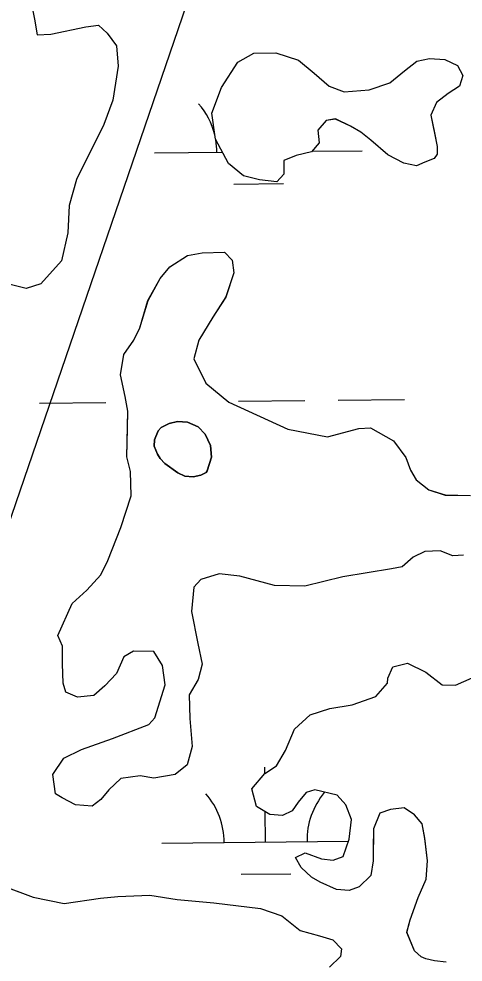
# Model space of a CAD drawing. Extents: x 3734862 to 3772949, y 391520 to 417239.
# Drawn here: x 3746865.2 to 3747079.4, y 412018.8 to 412473.5 of the extents above; entities that cross this region are included whole.
import ezdxf

# ---------------------------------------------------------------- set-up
doc = ezdxf.new("R2010")
doc.units = 0
for name, color, linetype in [('V-GRID-MAJR', 7, 'Continuous'), ('V-TOPO-SHOR', 7, 'Continuous'), ('V-WETL-SWMP', 7, 'Continuous')]:
    doc.layers.add(name, color=color, linetype=linetype)

msp = doc.modelspace()

# ---------------------------------------------------------------- linework, layer by layer
at = {"layer": 'V-GRID-MAJR'}
msp.add_spline([(3747006.75, 396956.28), (3746929.21, 403013.98), (3746851.64, 409074.29), (3746774.06, 415134.6), (3746774.03, 415137.2)], degree=3, dxfattribs=at)
at = {"layer": 'V-TOPO-SHOR'}
for points in [[(3746831.55, 412146.55), (3746978.1, 412574), (3747063.59, 412830.48)], [(3746870.99, 412482.2), (3746872.72, 412473.27), (3746874, 412465.75), (3746880.57, 412466.11), (3746897.5, 412469.59), (3746903.6, 412470.42), (3746907.76, 412466.61), (3746912.34, 412460.44), (3746913.12, 412450.59), (3746910.51, 412434.23), (3746906.1, 412422.59), (3746893.02, 412396.09), (3746889.53, 412383.49), (3746888.85, 412370.39), (3746885.82, 412356.84), (3746875.79, 412345.76), (3746868.73, 412343.53), (3746860.33, 412345.55)], [(3747060.99, 412404.39), (3747056.94, 412402.62), (3747050.75, 412403.82), (3747043.14, 412407.97), (3747034.85, 412415.05), (3747030.16, 412418.78), (3747025.1, 412421.78), (3747017.84, 412425.19), (3747013.45, 412424.53), (3747009.35, 412419.85), (3747009.98, 412413.62), (3747006.26, 412409.3), (3746998.92, 412407.59), (3746993.03, 412405.13), (3746992.92, 412398.55), (3746989.58, 412394.96), (3746981.19, 412395.82), (3746973.54, 412397.78), (3746966.33, 412403.74), (3746959.95, 412415.54), (3746958.32, 412427.99), (3746962.91, 412440.34), (3746970.79, 412452.64), (3746978.53, 412456.89), (3746989.13, 412457.09), (3747000.04, 412453.62), (3747007.61, 412447.28), (3747014.81, 412440.95), (3747022.08, 412438.28), (3747034.15, 412439.18), (3747044.08, 412442.67), (3747051.11, 412448.4), (3747057.03, 412453.05), (3747063.27, 412454.41), (3747070.57, 412453.93), (3747076.73, 412450.91), (3747079.21, 412446.11), (3747077.67, 412441.02), (3747072.13, 412437.46), (3747066.57, 412433.17), (3747063.92, 412427), (3747065.61, 412418.57), (3747066.96, 412411.96), (3747066.9, 412408.31), (3747065.41, 412406.14), (3747060.99, 412404.39)], [(3747044.85, 412208.3), (3747021.35, 412204.46), (3747003.01, 412200.07), (3746988.48, 412200.31), (3746971.69, 412204.8), (3746961.86, 412205.9), (3746952.92, 412203.23), (3746949.58, 412199.54), (3746948.45, 412187.85), (3746951.48, 412172.33), (3746953.66, 412162.45), (3746951.66, 412154.99), (3746947.32, 412147.56), (3746947.61, 412136.31), (3746948.79, 412122.71), (3746946.31, 412113.84), (3746940.61, 412109.25), (3746930.27, 412107.54), (3746923.73, 412108.59), (3746914.33, 412107.34), (3746908.62, 412101.8), (3746904.8, 412097.18), (3746900.53, 412093.97), (3746892.57, 412094.57), (3746886.07, 412097.96), (3746882.82, 412099.88), (3746881.56, 412109.27), (3746886.85, 412117.16), (3746895.35, 412121.23), (3746910.43, 412126.61), (3746927.88, 412133.35), (3746930.75, 412136.59), (3746935.69, 412152.44), (3746934.44, 412161.83), (3746930.33, 412168.46), (3746920.49, 412168.62), (3746915.76, 412165.89), (3746912.35, 412157.98), (3746906.63, 412151.98), (3746901.4, 412147.38), (3746893.42, 412146.57), (3746887.83, 412149), (3746886.5, 412153.24), (3746886.18, 412162.62), (3746886.32, 412171.05), (3746884.06, 412176.24), (3746890.87, 412191.6), (3746898.01, 412198.04), (3746904.69, 412205.43), (3746908.08, 412212.4), (3746914.43, 412228.23), (3746919.37, 412243.61), (3746919.09, 412255.33), (3746917.33, 412262.39), (3746917.56, 412275.98), (3746917.69, 412284.41), (3746916.4, 412291.46), (3746914.23, 412301.8), (3746915.79, 412311.62), (3746920.59, 412318.57), (3746923.5, 412324.61), (3746927.47, 412337.67), (3746933.26, 412348.35), (3746938.04, 412353.9), (3746946.56, 412359.38), (3746953.61, 412360.67), (3746964.4, 412360.97), (3746968.08, 412357.16), (3746968.92, 412351.05), (3746964.98, 412339.4), (3746958.73, 412329.66), (3746951.99, 412318.52), (3746949.5, 412309.66), (3746955.4, 412297.85), (3746966.5, 412288.77), (3746994.87, 412275.65), (3747014.02, 412272.06), (3747029.08, 412276.03), (3747034.71, 412276.41), (3747045.85, 412270.13), (3747051.81, 412262.07), (3747054.06, 412255.94), (3747056.79, 412251.21), (3747062.81, 412246.43), (3747070.73, 412243.96), (3747082.91, 412243.76)], [(3746935.64, 412259.09), (3746941.9, 412254.7), (3746945.19, 412252.98), (3746949.18, 412252.72), (3746952.99, 412253.44), (3746955.45, 412254.86), (3746956.05, 412255.54), (3746958.11, 412262.23), (3746957.62, 412267.89), (3746954.97, 412273.2), (3746951.62, 412276.86), (3746946.59, 412278.99), (3746941.62, 412279.36), (3746937.61, 412278.46), (3746933.77, 412276.47), (3746932.38, 412274.93), (3746930.56, 412270.48), (3746930.51, 412267.46), (3746932, 412263.63), (3746933.33, 412261.47), (3746935.64, 412259.09)], [(3747079.63, 412215), (3747074.47, 412214.62), (3747068.42, 412217.06), (3747060.92, 412216.71), (3747055.25, 412213.99), (3747050.02, 412209.39), (3747044.85, 412208.3)], [(3746997.02, 412091.7), (3746992.3, 412089.43), (3746986.22, 412090), (3746979.72, 412093.86), (3746977.52, 412102.33), (3746983.73, 412109.73), (3746989.41, 412113.38), (3746993.75, 412120.81), (3746998.13, 412131.04), (3747005.74, 412137.95), (3747015.17, 412141.08), (3747025.97, 412142.77), (3747037.28, 412146.81), (3747043.01, 412153.27), (3747043.05, 412155.62), (3747045.48, 412161.2), (3747052.54, 412162.96), (3747061.37, 412158.6), (3747069.24, 412152.38), (3747075.8, 412152.27), (3747083.82, 412155.89)], [(3747071.28, 412018.79), (3747065.66, 412019.35), (3747061.46, 412020.36), (3747059.13, 412021.34), (3747055.9, 412024.2), (3747052.3, 412033.16), (3747053.8, 412039.23), (3747057.73, 412049.94), (3747061.62, 412058.78), (3747062.23, 412067.67), (3747061, 412078.47), (3747059.71, 412085.52), (3747056.03, 412089.8), (3747050.93, 412093.16), (3747044.36, 412092.34), (3747039.18, 412090.54), (3747036.24, 412083.09), (3747036.09, 412073.73), (3747035.99, 412067.63), (3747034.94, 412060.62), (3747029.23, 412055.09), (3747024.51, 412053.3), (3747018.43, 412053.86), (3747010.52, 412057.27), (3747006.34, 412059.68), (3747001.26, 412064.45), (3746998.53, 412069.18), (3747003.25, 412071.45), (3747011.17, 412068.51), (3747016.78, 412067.95), (3747021.5, 412069.75), (3747024.45, 412078.13), (3747025.54, 412087.49), (3747022.84, 412094.56), (3747018.7, 412099.31), (3747007.96, 412101.83), (3747003.73, 412100.49), (3746999.9, 412095.87), (3746997.02, 412091.7)], [(3746860.05, 412054.58), (3746872.16, 412050.16), (3746887.11, 412047.1), (3746904.49, 412049.63), (3746912.94, 412050.43), (3746928.41, 412051.12), (3746941.5, 412049.03), (3746959.28, 412047.33), (3746981.73, 412044.62), (3746991.98, 412041.18), (3747000.77, 412034), (3747010.1, 412031.51), (3747016.63, 412029.53), (3747020.77, 412025.24), (3747020.24, 412021.5), (3747015.01, 412016.43)]]:
    msp.add_lwpolyline(points, dxfattribs=at)
at = {"layer": 'V-WETL-SWMP'}
for p, q in [((3746870.99, 412482.19), (3746872.72, 412473.26)), ((3746872.72, 412473.26), (3746874, 412465.74)), ((3746874, 412465.74), (3746880.57, 412466.11)), ((3746880.57, 412466.11), (3746897.49, 412469.58)), ((3746897.49, 412469.58), (3746903.6, 412470.42)), ((3746903.6, 412470.42), (3746907.75, 412466.6)), ((3746907.75, 412466.6), (3746912.34, 412460.43)), ((3746912.34, 412460.43), (3746913.12, 412450.58)), ((3746978.53, 412456.88), (3746989.13, 412457.08)), ((3746989.13, 412457.08), (3747000.03, 412453.61)), ((3746962.91, 412440.33), (3746970.78, 412452.63)), ((3746970.78, 412452.63), (3746978.53, 412456.88)), ((3747000.03, 412453.61), (3747007.6, 412447.27)), ((3747051.11, 412448.39), (3747057.03, 412453.04)), ((3747057.03, 412453.04), (3747063.27, 412454.4)), ((3747063.27, 412454.4), (3747070.57, 412453.92)), ((3747070.57, 412453.92), (3747076.73, 412450.9)), ((3746913.12, 412450.58), (3746910.51, 412434.22)), ((3747044.07, 412442.66), (3747051.11, 412448.39)), ((3747076.73, 412450.9), (3747079.21, 412446.1)), ((3747007.6, 412447.27), (3747014.81, 412440.94)), ((3747079.21, 412446.1), (3747077.66, 412441.01)), ((3746958.32, 412427.98), (3746962.91, 412440.33)), ((3747014.81, 412440.94), (3747022.07, 412438.27)), ((3747022.07, 412438.27), (3747034.15, 412439.17)), ((3747034.15, 412439.17), (3747044.07, 412442.66)), ((3747077.66, 412441.01), (3747072.12, 412437.45)), ((3747072.12, 412437.45), (3747066.57, 412433.16)), ((3746910.51, 412434.22), (3746906.1, 412422.58)), ((3747066.57, 412433.16), (3747063.91, 412426.99)), ((3746959.95, 412415.53), (3746958.32, 412427.98)), ((3747017.84, 412425.18), (3747013.44, 412424.52)), ((3747025.09, 412421.77), (3747017.84, 412425.18)), ((3747063.91, 412426.99), (3747066.96, 412411.95)), ((3746906.1, 412422.58), (3746893.01, 412396.08)), ((3747013.44, 412424.52), (3747009.35, 412419.84)), ((3747030.16, 412418.77), (3747025.09, 412421.77)), ((3747009.35, 412419.84), (3747009.98, 412413.62)), ((3747034.85, 412415.04), (3747030.16, 412418.77)), ((3746966.33, 412403.73), (3746959.95, 412415.53)), ((3747009.98, 412413.62), (3747006.25, 412409.29)), ((3747043.14, 412407.96), (3747034.85, 412415.04)), ((3747066.96, 412411.95), (3747066.9, 412408.3)), ((3746930.67, 412408.84), (3746963.38, 412409.18)), ((3746998.92, 412407.58), (3746993.03, 412405.12)), ((3747006.25, 412409.29), (3746998.92, 412407.58)), ((3747006.55, 412409.64), (3747030.67, 412409.89)), ((3747050.75, 412403.82), (3747043.14, 412407.96)), ((3747066.9, 412408.3), (3747065.4, 412406.13)), ((3746973.54, 412397.77), (3746966.33, 412403.73)), ((3746993.03, 412405.12), (3746992.92, 412398.55)), ((3747056.94, 412402.62), (3747050.75, 412403.82)), ((3747060.99, 412404.38), (3747056.94, 412402.62)), ((3747065.4, 412406.13), (3747060.99, 412404.38)), ((3746992.92, 412398.55), (3746989.58, 412394.95)), ((3746893.01, 412396.08), (3746889.53, 412383.49)), ((3746968.84, 412393.81), (3746992.83, 412394.06)), ((3746981.18, 412395.82), (3746973.54, 412397.77)), ((3746989.58, 412394.95), (3746981.18, 412395.82)), ((3746889.53, 412383.49), (3746888.85, 412370.38)), ((3746888.85, 412370.38), (3746885.81, 412356.84)), ((3746938.04, 412353.89), (3746946.56, 412359.37)), ((3746946.56, 412359.37), (3746953.61, 412360.67)), ((3746953.61, 412360.67), (3746964.39, 412360.96)), ((3746964.39, 412360.96), (3746968.08, 412357.15)), ((3746968.08, 412357.15), (3746968.92, 412351.04)), ((3746885.81, 412356.84), (3746875.79, 412345.76)), ((3746933.26, 412348.35), (3746938.04, 412353.89)), ((3746927.46, 412337.66), (3746933.26, 412348.35)), ((3746968.92, 412351.04), (3746964.98, 412339.39)), ((3746868.73, 412343.53), (3746860.32, 412345.54)), ((3746875.79, 412345.76), (3746868.73, 412343.53)), ((3746964.98, 412339.39), (3746958.73, 412329.66)), ((3746923.5, 412324.61), (3746927.46, 412337.66)), ((3746958.73, 412329.66), (3746951.99, 412318.52)), ((3746920.59, 412318.56), (3746923.5, 412324.61)), ((3746915.79, 412311.61), (3746920.59, 412318.56)), ((3746951.99, 412318.52), (3746949.5, 412309.66)), ((3746914.23, 412301.8), (3746915.79, 412311.61)), ((3746949.5, 412309.66), (3746955.4, 412297.85)), ((3746916.4, 412291.46), (3746914.23, 412301.8)), ((3746955.4, 412297.85), (3746966.5, 412288.76)), ((3746917.69, 412284.41), (3746916.4, 412291.46)), ((3746971.1, 412289.19), (3747003.1, 412289.53)), ((3747019.09, 412289.7), (3747051.09, 412290.03)), ((3746875.1, 412288.18), (3746907.1, 412288.51)), ((3746917.33, 412262.39), (3746917.69, 412284.41)), ((3746966.5, 412288.76), (3746994.87, 412275.65)), ((3746994.87, 412275.65), (3747014.02, 412272.06)), ((3747014.02, 412272.06), (3747029.08, 412276.03)), ((3747029.08, 412276.03), (3747034.71, 412276.4)), ((3747034.71, 412276.4), (3747045.85, 412270.13)), ((3747045.85, 412270.13), (3747051.81, 412262.07)), ((3746919.09, 412255.33), (3746917.33, 412262.39)), ((3747051.81, 412262.07), (3747054.06, 412255.94)), ((3746919.37, 412243.61), (3746919.09, 412255.33)), ((3747054.06, 412255.94), (3747056.79, 412251.21)), ((3747056.79, 412251.21), (3747062.81, 412246.42)), ((3746914.43, 412228.23), (3746919.37, 412243.61)), ((3747062.81, 412246.42), (3747070.73, 412243.95)), ((3747070.73, 412243.95), (3747082.91, 412243.75)), ((3746908.08, 412212.4), (3746914.43, 412228.23)), ((3747060.91, 412216.71), (3747055.25, 412213.99)), ((3747068.42, 412217.05), (3747060.91, 412216.71)), ((3747074.47, 412214.61), (3747068.42, 412217.05)), ((3746904.69, 412205.43), (3746908.08, 412212.4)), ((3747055.25, 412213.99), (3747050.02, 412209.39)), ((3747079.63, 412215), (3747074.47, 412214.61)), ((3747044.84, 412208.29), (3747021.35, 412204.46)), ((3747050.02, 412209.39), (3747044.84, 412208.29)), ((3746898.01, 412198.04), (3746904.69, 412205.43)), ((3746952.92, 412203.23), (3746949.58, 412199.54)), ((3746961.86, 412205.9), (3746952.92, 412203.23)), ((3746971.69, 412204.8), (3746961.86, 412205.9)), ((3746988.48, 412200.31), (3746971.69, 412204.8)), ((3747021.35, 412204.46), (3747003.01, 412200.07)), ((3746890.87, 412191.6), (3746898.01, 412198.04)), ((3746949.58, 412199.54), (3746948.45, 412187.84)), ((3747003.01, 412200.07), (3746988.48, 412200.31)), ((3746884.06, 412176.24), (3746890.87, 412191.6)), ((3746948.45, 412187.84), (3746951.48, 412172.33)), ((3746886.32, 412171.05), (3746884.06, 412176.24)), ((3746886.18, 412162.62), (3746886.32, 412171.05)), ((3746951.48, 412172.33), (3746953.66, 412162.46)), ((3746920.49, 412168.62), (3746915.76, 412165.89)), ((3746930.33, 412168.46), (3746920.49, 412168.62)), ((3746934.44, 412161.83), (3746930.33, 412168.46)), ((3746886.5, 412153.24), (3746886.18, 412162.62)), ((3746915.76, 412165.89), (3746912.35, 412157.98)), ((3746935.69, 412152.44), (3746934.44, 412161.83)), ((3746953.66, 412162.46), (3746951.66, 412154.99)), ((3747045.48, 412161.2), (3747052.54, 412162.96)), ((3747052.54, 412162.96), (3747061.37, 412158.6)), ((3746912.35, 412157.98), (3746906.63, 412151.98)), ((3747043.05, 412155.62), (3747045.48, 412161.2)), ((3747061.37, 412158.6), (3747069.24, 412152.38)), ((3746887.84, 412149), (3746886.5, 412153.24)), ((3746930.74, 412136.59), (3746935.69, 412152.44)), ((3746951.66, 412154.99), (3746947.32, 412147.57)), ((3747037.28, 412146.81), (3747043.01, 412153.27)), ((3747043.01, 412153.27), (3747043.05, 412155.62)), ((3747069.24, 412152.38), (3747075.8, 412152.27)), ((3747075.8, 412152.27), (3747083.82, 412155.89)), ((3746893.42, 412146.57), (3746887.84, 412149)), ((3746906.63, 412151.98), (3746901.4, 412147.38)), ((3746901.4, 412147.38), (3746893.42, 412146.57)), ((3746947.32, 412147.57), (3746947.61, 412136.31)), ((3747025.97, 412142.77), (3747037.28, 412146.81)), ((3747005.74, 412137.95), (3747015.17, 412141.08)), ((3747015.17, 412141.08), (3747025.97, 412142.77)), ((3746927.88, 412133.36), (3746930.74, 412136.59)), ((3746947.61, 412136.31), (3746948.79, 412122.71)), ((3746998.13, 412131.05), (3747005.74, 412137.95)), ((3746910.43, 412126.61), (3746927.88, 412133.36)), ((3746993.75, 412120.81), (3746998.13, 412131.05)), ((3746895.35, 412121.24), (3746910.43, 412126.61)), ((3746886.85, 412117.16), (3746895.35, 412121.24)), ((3746948.79, 412122.71), (3746946.31, 412113.84)), ((3746989.41, 412113.38), (3746993.75, 412120.81)), ((3746881.56, 412109.28), (3746886.85, 412117.16)), ((3746946.31, 412113.84), (3746940.61, 412109.25)), ((3746983.73, 412109.73), (3746989.41, 412113.38)), ((3746983.84, 412109.8), (3746983.81, 412112.71)), ((3746882.82, 412099.89), (3746881.56, 412109.28)), ((3746914.33, 412107.34), (3746908.62, 412101.81)), ((3746923.73, 412108.59), (3746914.33, 412107.34)), ((3746930.27, 412107.55), (3746923.73, 412108.59)), ((3746940.61, 412109.25), (3746930.27, 412107.55)), ((3746977.52, 412102.33), (3746983.73, 412109.73)), ((3746886.07, 412097.96), (3746882.82, 412099.89)), ((3746892.57, 412094.57), (3746886.07, 412097.96)), ((3746908.62, 412101.81), (3746904.8, 412097.18)), ((3746979.72, 412093.86), (3746977.52, 412102.33)), ((3747003.73, 412100.5), (3746999.9, 412095.87)), ((3747007.97, 412101.83), (3747003.73, 412100.5)), ((3747018.7, 412099.32), (3747007.97, 412101.83)), ((3747022.84, 412094.56), (3747018.7, 412099.32)), ((3746900.53, 412093.97), (3746892.57, 412094.57)), ((3746904.8, 412097.18), (3746900.53, 412093.97)), ((3746986.22, 412090.01), (3746979.72, 412093.86)), ((3746999.9, 412095.87), (3746997.02, 412091.7)), ((3747025.54, 412087.49), (3747022.84, 412094.56)), ((3746984.19, 412076.72), (3746984.03, 412091.3)), ((3746992.3, 412089.44), (3746986.22, 412090.01)), ((3746997.02, 412091.7), (3746992.3, 412089.44)), ((3747039.18, 412090.55), (3747036.24, 412083.1)), ((3747044.36, 412092.34), (3747039.18, 412090.55)), ((3747050.93, 412093.17), (3747044.36, 412092.34)), ((3747056.03, 412089.8), (3747050.93, 412093.17)), ((3747059.71, 412085.53), (3747056.03, 412089.8)), ((3747024.45, 412078.14), (3747025.54, 412087.49)), ((3747061, 412078.48), (3747059.71, 412085.53)), ((3747036.24, 412083.1), (3747035.99, 412067.64)), ((3746934.19, 412076.19), (3747024.1, 412077.14)), ((3747021.5, 412069.75), (3747024.45, 412078.14)), ((3747062.23, 412067.68), (3747061, 412078.48)), ((3746998.53, 412069.19), (3747003.25, 412071.45)), ((3747003.25, 412071.45), (3747011.17, 412068.51)), ((3747001.26, 412064.46), (3746998.53, 412069.19)), ((3747011.17, 412068.51), (3747016.78, 412067.95)), ((3747016.78, 412067.95), (3747021.5, 412069.75)), ((3747035.99, 412067.64), (3747034.94, 412060.63)), ((3747061.62, 412058.79), (3747062.23, 412067.68)), ((3747006.34, 412059.69), (3747001.26, 412064.46)), ((3746846.54, 412059.49), (3746872.17, 412050.17)), ((3746972.35, 412061.16), (3746996.35, 412061.41)), ((3747010.52, 412057.28), (3747006.34, 412059.69)), ((3747018.43, 412053.87), (3747010.52, 412057.28)), ((3747034.94, 412060.63), (3747029.23, 412055.1)), ((3747057.73, 412049.95), (3747061.62, 412058.79)), ((3747024.51, 412053.3), (3747018.43, 412053.87)), ((3747029.23, 412055.1), (3747024.51, 412053.3)), ((3746872.17, 412050.17), (3746887.11, 412047.11)), ((3746887.11, 412047.11), (3746904.49, 412049.64)), ((3746904.49, 412049.64), (3746912.94, 412050.44)), ((3746912.94, 412050.44), (3746928.41, 412051.12)), ((3746928.41, 412051.12), (3746941.5, 412049.03)), ((3746941.5, 412049.03), (3746959.28, 412047.34)), ((3747053.8, 412039.23), (3747057.73, 412049.95)), ((3746959.28, 412047.34), (3746981.73, 412044.63)), ((3746981.73, 412044.63), (3746991.98, 412041.18)), ((3746991.98, 412041.18), (3747000.77, 412034.01)), ((3747052.3, 412033.17), (3747053.8, 412039.23)), ((3747000.77, 412034.01), (3747010.1, 412031.51)), ((3747010.1, 412031.51), (3747016.63, 412029.53)), ((3747055.9, 412024.2), (3747052.3, 412033.17)), ((3747016.63, 412029.53), (3747020.77, 412025.25)), ((3747020.77, 412025.25), (3747020.24, 412021.51)), ((3747020.24, 412021.51), (3747015.01, 412016.44)), ((3747059.14, 412021.34), (3747055.9, 412024.2)), ((3747061.46, 412020.36), (3747059.14, 412021.34)), ((3747065.66, 412019.36), (3747061.46, 412020.36)), ((3747071.28, 412018.8), (3747065.66, 412019.36))]:
    msp.add_line(p, q, dxfattribs=at)
msp.add_lwpolyline([(3746941.9, 412254.7), (3746935.64, 412259.09), (3746933.33, 412261.47), (3746932, 412263.63), (3746930.51, 412267.46), (3746930.56, 412270.48), (3746932.38, 412274.93), (3746933.77, 412276.47), (3746937.61, 412278.46), (3746941.62, 412279.36), (3746946.59, 412278.99), (3746951.62, 412276.86), (3746954.97, 412273.2), (3746957.62, 412267.89), (3746958.11, 412262.23), (3746956.05, 412255.54), (3746955.45, 412254.86), (3746952.99, 412253.44), (3746949.18, 412252.73), (3746945.19, 412252.98)], close=True, dxfattribs=at)
for centre, start, end in [((3746925.43, 412409.26), 13.6207, 41.377), ((3746925.43, 412409.26), 359.8334, 9.5134), ((3746928.94, 412076.61), 359.8334, 41.377), ((3747039.42, 412077.77), 139.8333, 181.377)]:
    msp.add_arc(centre, 35.25, start, end, dxfattribs=at)

doc.saveas('drawing.dxf')
